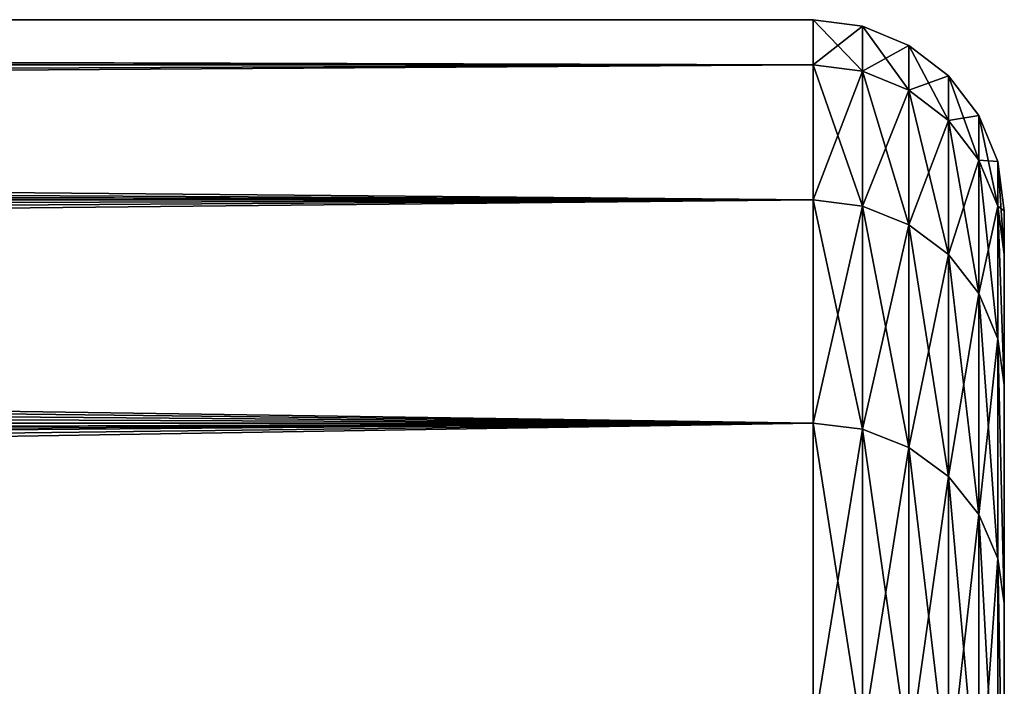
# Model space of a CAD drawing. Header units: metres. Extents: x -150 to 310, y -128 to 84.
# Tile 270 of 465: x 125.43 to 128, y 21.26 to 23. Entities that reach past the tile are written whole.
import ezdxf

# ---------------------------------------------------------------- set-up
doc = ezdxf.new("R2010")
doc.units = ezdxf.units.M
doc.layers.add('solid_26009703_SW0001_01', color=7, linetype='CONTINUOUS')

msp = doc.modelspace()

# ---------------------------------------------------------------- linework, layer by layer
at = {"layer": 'solid_26009703_SW0001_01'}
for points in [[(127.5, 23), (88.578697, 23), (88.51873, 22.96979, 1.17846)], [(127.5, 22.881994, 2.326871), (127.5, 23), (88.51873, 22.96979, 1.17846)], [(88.520638, 22.970449, -1.165521), (88.578697, 23), (127.5, 22.881994, -2.326871)], [(127.5, 22.881994, -2.326871), (88.578697, 23), (127.5, 23)], [(127.62941, 22.982964), (127.5, 23), (127.5, 22.881994, 2.326871)], [(127.62941, 22.865046, -2.325148), (127.5, 22.881994, -2.326871), (127.5, 23)], [(127.62941, 22.865046, -2.325148), (127.5, 23), (127.62941, 22.982964)], [(127.5, 22.881994, 2.326871), (88.51873, 22.96979, 1.17846), (88.328239, 22.879175, 2.354427)], [(88.332756, 22.881376, -2.33295), (88.520638, 22.970449, -1.165521), (127.5, 22.881994, -2.326871)], [(127.62941, 22.982964), (127.5, 22.881994, 2.326871), (127.62941, 22.865046, 2.325148)], [(127.62941, 22.982964), (127.62941, 22.865046, 2.325148), (127.750114, 22.932947, 0)], [(127.750114, 22.815287, -2.320088), (127.62941, 22.982964), (127.750114, 22.932947, 0)], [(127.62941, 22.865046, -2.325148), (127.62941, 22.982964), (127.750114, 22.815287, -2.320088)], [(127.62941, 22.865046, 2.325148), (127.750114, 22.815287, 2.320088), (127.750114, 22.932947, 0)], [(127.750114, 22.932947, 0), (127.750114, 22.815287, 2.320088), (127.853737, 22.853369, 0)], [(127.853737, 22.736115, -2.312037), (127.750114, 22.932947, 0), (127.853737, 22.853369, 0)], [(127.750114, 22.815287, -2.320088), (127.750114, 22.932947, 0), (127.853737, 22.736115, -2.312037)], [(127.5, 22.881994, 2.326871), (88.00943, 22.727688, 3.528767), (87.799767, 22.629715, 4.110473)], [(127.5, 22.529188, 4.629866), (127.5, 22.881994, 2.326871), (87.799767, 22.629715, 4.110473)], [(127.5, 22.881994, 2.326871), (88.328239, 22.879175, 2.354427), (88.00943, 22.727688, 3.528767)], [(88.017197, 22.731489, -3.504202), (88.332756, 22.881376, -2.33295), (127.5, 22.529188, -4.629866)], [(88.332756, 22.881376, -2.33295), (127.5, 22.881994, -2.326871), (127.5, 22.529188, -4.629866)], [(127.62941, 22.865046, 2.325148), (127.5, 22.881994, 2.326871), (127.5, 22.529188, 4.629866)], [(127.62941, 22.512501, -4.626436), (127.5, 22.529188, -4.629866), (127.5, 22.881994, -2.326871)], [(127.62941, 22.512501, -4.626436), (127.5, 22.881994, -2.326871), (127.62941, 22.865046, -2.325148)], [(127.62941, 22.865046, 2.325148), (127.5, 22.529188, 4.629866), (127.62941, 22.512501, 4.626436)], [(127.62941, 22.865046, 2.325148), (127.62941, 22.512501, 4.626436), (127.750114, 22.815287, 2.320088)], [(127.62941, 22.865046, -2.325148), (127.750114, 22.815287, -2.320088), (127.750114, 22.463509, -4.616368)], [(127.62941, 22.512501, -4.626436), (127.62941, 22.865046, -2.325148), (127.750114, 22.463509, -4.616368)], [(127.750114, 22.815287, 2.320088), (127.853737, 22.736115, 2.312037), (127.853737, 22.853369, 0)], [(127.853737, 22.853369, 0), (127.853737, 22.736115, 2.312037), (127.933212, 22.74966, 0)], [(127.933212, 22.632938, -2.301545), (127.853737, 22.853369, 0), (127.933212, 22.74966, 0)], [(127.853737, 22.736115, -2.312037), (127.853737, 22.853369, 0), (127.933212, 22.632938, -2.301545)], [(127.62941, 22.512501, 4.626436), (127.750114, 22.463509, 4.616368), (127.750114, 22.815287, 2.320088)], [(127.750114, 22.815287, 2.320088), (127.750114, 22.463509, 4.616368), (127.853737, 22.736115, 2.312037)], [(127.750114, 22.815287, -2.320088), (127.853737, 22.736115, -2.312037), (127.853737, 22.385559, -4.600349)], [(127.750114, 22.463509, -4.616368), (127.750114, 22.815287, -2.320088), (127.853737, 22.385559, -4.600349)], [(127.853737, 22.736115, 2.312037), (127.933212, 22.632938, 2.301545), (127.933212, 22.74966, 0)], [(127.933212, 22.74966, 0), (127.933212, 22.632938, 2.301545), (127.983101, 22.628904, 0)], [(127.983101, 22.512802, -2.289328), (127.933212, 22.74966, 0), (127.983101, 22.628904, 0)], [(127.933212, 22.632938, -2.301545), (127.933212, 22.74966, 0), (127.983101, 22.512802, -2.289328)], [(87.809448, 22.634258, -4.085382), (88.017197, 22.731489, -3.504202), (127.5, 22.529188, -4.629866)], [(127.750114, 22.463509, 4.616368), (127.853737, 22.385559, 4.600349), (127.853737, 22.736115, 2.312037)], [(127.853737, 22.736115, 2.312037), (127.853737, 22.385559, 4.600349), (127.933212, 22.632938, 2.301545)], [(127.853737, 22.736115, -2.312037), (127.933212, 22.632938, -2.301545), (127.933212, 22.283974, -4.579473)], [(127.853737, 22.385559, -4.600349), (127.853737, 22.736115, -2.312037), (127.933212, 22.283974, -4.579473)], [(87.566238, 22.523304, -4.658411), (87.809448, 22.634258, -4.085382), (127.5, 22.529188, -4.629866)], [(127.5, 22.529188, 4.629866), (87.799767, 22.629715, 4.110473), (87.554398, 22.517914, 4.684393)], [(127.853737, 22.385559, 4.600349), (127.933212, 22.283974, 4.579473), (127.933212, 22.632938, 2.301545)], [(127.933212, 22.632938, 2.301545), (127.983101, 22.512802, 2.289328), (127.983101, 22.628904, 0)], [(127.933212, 22.632938, 2.301545), (127.933212, 22.283974, 4.579473), (127.983101, 22.512802, 2.289328)], [(127.933212, 22.632938, -2.301545), (127.983101, 22.512802, -2.289328), (127.983101, 22.165689, -4.555165)], [(127.933212, 22.283974, -4.579473), (127.933212, 22.632938, -2.301545), (127.983101, 22.165689, -4.555165)], [(127.983101, 22.628904, 0), (128, 22.5), (128, 22.385984, -2.267558)], [(127.983101, 22.628904, 0), (127.983101, 22.512802, 2.289328), (128, 22.5)], [(127.983101, 22.512802, -2.289328), (127.983101, 22.628904, 0), (128, 22.385984, -2.267558)], [(127.5, 22.529188, 4.629866), (86.957954, 22.252028, 5.817844), (86.607681, 22.101068, 6.367322)], [(127.5, 21.945204, 6.885352), (127.5, 22.529188, 4.629866), (86.607681, 22.101068, 6.367322)], [(127.5, 22.529188, 4.629866), (87.273598, 22.391716, 5.254623), (86.957954, 22.252028, 5.817844)], [(127.5, 22.529188, 4.629866), (87.554398, 22.517914, 4.684393), (87.273598, 22.391716, 5.254623)], [(87.287872, 22.398071, -5.227468), (87.566238, 22.523304, -4.658411), (127.5, 21.945204, -6.885352)], [(87.566238, 22.523304, -4.658411), (127.5, 22.529188, -4.629866), (127.5, 21.945204, -6.885352)], [(127.62941, 22.512501, 4.626436), (127.5, 22.529188, 4.629866), (127.5, 21.945204, 6.885352)], [(127.62941, 21.928947, -6.880251), (127.5, 21.945204, -6.885352), (127.5, 22.529188, -4.629866)], [(127.62941, 21.928947, -6.880251), (127.5, 22.529188, -4.629866), (127.62941, 22.512501, -4.626436)], [(127.62941, 22.512501, 4.626436), (127.5, 21.945204, 6.885352), (127.62941, 21.928947, 6.880251)], [(127.62941, 22.512501, 4.626436), (127.62941, 21.928947, 6.880251), (127.750114, 22.463509, 4.616368)], [(127.62941, 22.512501, -4.626436), (127.750114, 22.463509, -4.616368), (127.750114, 21.881226, -6.865279)], [(127.62941, 21.928947, -6.880251), (127.62941, 22.512501, -4.626436), (127.750114, 21.881226, -6.865279)], [(127.933212, 22.283974, 4.579473), (127.983101, 22.165689, 4.555165), (127.983101, 22.512802, 2.289328)], [(127.983101, 22.512802, 2.289328), (128, 22.045317, 4.499848), (128, 22.385984, 2.267556)], [(127.983101, 22.512802, 2.289328), (127.983101, 22.165689, 4.555165), (128, 22.045317, 4.499848)], [(127.983101, 22.512802, 2.289328), (128, 22.385984, 2.267556), (128, 22.5)], [(127.983101, 22.512802, -2.289328), (128, 22.385984, -2.267558), (128, 22.045315, -4.49985)], [(127.983101, 22.165689, -4.555165), (127.983101, 22.512802, -2.289328), (128, 22.045315, -4.49985)], [(128, 21), (128, 22.5), (128, 22.385984, 2.267556)], [(128, 20.883329, -2.204462), (128, 22.385984, -2.267558), (128, 22.5)], [(128, 20.883329, -2.204462), (128, 22.5), (128, 21)], [(127.62941, 21.928947, 6.880251), (127.750114, 21.881226, 6.865279), (127.750114, 22.463509, 4.616368)], [(127.750114, 22.463509, 4.616368), (127.750114, 21.881226, 6.865279), (127.853737, 22.385559, 4.600349)], [(127.750114, 22.463509, -4.616368), (127.853737, 22.385559, -4.600349), (127.853737, 21.805296, -6.841455)], [(127.750114, 21.881226, -6.865279), (127.750114, 22.463509, -4.616368), (127.853737, 21.805296, -6.841455)], [(86.974892, 22.259399, -5.789571), (87.287872, 22.398071, -5.227468), (127.5, 21.945204, -6.885352)], [(127.750114, 21.881226, 6.865279), (127.853737, 21.805296, 6.841455), (127.853737, 22.385559, 4.600349)], [(127.853737, 22.385559, 4.600349), (127.853737, 21.805296, 6.841455), (127.933212, 22.283974, 4.579473)], [(127.853737, 22.385559, -4.600349), (127.933212, 22.283974, -4.579473), (127.933212, 21.706343, -6.810409)], [(127.853737, 21.805296, -6.841455), (127.853737, 22.385559, -4.600349), (127.933212, 21.706343, -6.810409)], [(128, 20.541378, 4.364604), (128, 22.385984, 2.267556), (128, 22.045317, 4.499848)], [(128, 20.883329, 2.204462), (128, 21), (128, 22.385984, 2.267556)], [(128, 20.541378, 4.364604), (128, 20.883329, 2.204462), (128, 22.385984, 2.267556)], [(128, 20.541378, -4.364604), (128, 22.045315, -4.49985), (128, 22.385984, -2.267558)], [(128, 20.883329, -2.204462), (128, 20.541378, -4.364604), (128, 22.385984, -2.267558)], [(127.853737, 21.805296, 6.841455), (127.933212, 21.706343, 6.810409), (127.933212, 22.283974, 4.579473)], [(127.933212, 22.283974, 4.579473), (127.933212, 21.706343, 6.810409), (127.983101, 22.165689, 4.555165)], [(127.933212, 22.283974, -4.579473), (127.983101, 22.165689, -4.555165), (127.983101, 21.591125, -6.774259)], [(127.933212, 21.706343, -6.810409), (127.933212, 22.283974, -4.579473), (127.983101, 21.591125, -6.774259)], [(86.627411, 22.109447, -6.338164), (86.974892, 22.259399, -5.789571), (127.5, 21.945204, -6.885352)], [(127.933212, 21.706343, 6.810409), (127.983101, 21.591125, 6.774259), (127.983101, 22.165689, 4.555165)], [(127.983101, 22.165689, 4.555165), (128, 21.474558, 6.710297), (128, 22.045317, 4.499848)], [(127.983101, 22.165689, 4.555165), (127.983101, 21.591125, 6.774259), (128, 21.474558, 6.710297)], [(127.983101, 22.165689, -4.555165), (128, 22.045315, -4.49985), (128, 21.474558, -6.7103)], [(127.983101, 21.591125, -6.774259), (127.983101, 22.165689, -4.555165), (128, 21.474558, -6.7103)], [(127.5, 21.945204, 6.885352), (86.607681, 22.101068, 6.367322), (86.222404, 21.941181, 6.89816)], [(86.24501, 21.950485, -6.868492), (86.627411, 22.109447, -6.338164), (127.5, 21.945204, -6.885352)], [(128, 19.971094, 6.490467), (128, 22.045317, 4.499848), (128, 21.474558, 6.710297)], [(128, 19.971094, 6.490467), (128, 20.541378, 4.364604), (128, 22.045317, 4.499848)], [(128, 19.971094, -6.490467), (128, 21.474558, -6.7103), (128, 22.045315, -4.49985)], [(128, 20.541378, -4.364604), (128, 19.971094, -6.490467), (128, 22.045315, -4.49985)], [(127.5, 21.945204, 6.885352), (84.85614, 21.412464, 8.396807), (84.345764, 21.23313, 8.840486)], [(127.5, 21.13603, 9.070185), (127.5, 21.945204, 6.885352), (84.345764, 21.23313, 8.840486)], [(127.5, 21.945204, 6.885352), (85.341537, 21.593143, 7.920616), (84.85614, 21.412464, 8.396807)], [(127.5, 21.945204, 6.885352), (85.577736, 21.684141, 7.667987), (85.341537, 21.593143, 7.920616)], [(127.5, 21.945204, 6.885352), (85.798927, 21.77096, 7.417902), (85.577736, 21.684141, 7.667987)], [(127.5, 21.945204, 6.885352), (86.222404, 21.941181, 6.89816), (85.798927, 21.77096, 7.417902)], [(85.824669, 21.781141, -7.387955), (86.24501, 21.950485, -6.868492), (127.5, 21.945204, -6.885352)], [(85.824669, 21.781141, -7.387955), (127.5, 21.945204, -6.885352), (127.5, 21.13603, -9.070185)], [(127.62941, 21.928947, 6.880251), (127.5, 21.945204, 6.885352), (127.5, 21.13603, 9.070185)], [(127.62941, 21.120373, -9.063466), (127.5, 21.13603, -9.070185), (127.5, 21.945204, -6.885352)], [(127.62941, 21.120373, -9.063466), (127.5, 21.945204, -6.885352), (127.62941, 21.928947, -6.880251)], [(127.62941, 21.928947, 6.880251), (127.5, 21.13603, 9.070185), (127.62941, 21.120373, 9.063466)], [(127.62941, 21.928947, 6.880251), (127.62941, 21.120373, 9.063466), (127.750114, 21.881226, 6.865279)], [(127.62941, 21.928947, -6.880251), (127.750114, 21.881226, -6.865279), (127.750114, 21.074411, -9.043742)], [(127.62941, 21.120373, -9.063466), (127.62941, 21.928947, -6.880251), (127.750114, 21.074411, -9.043742)], [(127.62941, 21.120373, 9.063466), (127.750114, 21.074411, 9.043742), (127.750114, 21.881226, 6.865279)], [(127.750114, 21.881226, 6.865279), (127.750114, 21.074411, 9.043742), (127.853737, 21.805296, 6.841455)], [(127.750114, 21.881226, -6.865279), (127.853737, 21.805296, -6.841455), (127.853737, 21.001282, -9.01236)], [(127.750114, 21.074411, -9.043742), (127.750114, 21.881226, -6.865279), (127.853737, 21.001282, -9.01236)], [(127.750114, 21.074411, 9.043742), (127.853737, 21.001282, 9.01236), (127.853737, 21.805296, 6.841455)], [(127.853737, 21.805296, 6.841455), (127.853737, 21.001282, 9.01236), (127.933212, 21.706343, 6.810409)], [(127.853737, 21.805296, -6.841455), (127.933212, 21.706343, -6.810409), (127.933212, 20.905977, -8.971461)], [(127.853737, 21.001282, -9.01236), (127.853737, 21.805296, -6.841455), (127.933212, 20.905977, -8.971461)], [(85.578102, 21.684212, -7.667787), (85.824669, 21.781141, -7.387955), (127.5, 21.13603, -9.070185)], [(85.370491, 21.604103, -7.890675), (85.578102, 21.684212, -7.667787), (127.5, 21.13603, -9.070185)], [(127.853737, 21.001282, 9.01236), (127.933212, 20.905977, 8.971461), (127.933212, 21.706343, 6.810409)], [(127.933212, 21.706343, 6.810409), (127.933212, 20.905977, 8.971461), (127.983101, 21.591125, 6.774259)], [(127.933212, 21.706343, -6.810409), (127.983101, 21.591125, -6.774259), (127.983101, 20.795008, -8.923841)], [(127.933212, 20.905977, -8.971461), (127.933212, 21.706343, -6.810409), (127.983101, 20.795008, -8.923841)], [(84.888115, 21.424021, -8.367279), (85.370491, 21.604103, -7.890675), (127.5, 21.13603, -9.070185)], [(127.933212, 20.905977, 8.971461), (127.983101, 20.795008, 8.923841), (127.983101, 21.591125, 6.774259)], [(127.983101, 21.591125, 6.774259), (128, 20.685806, 8.851364), (128, 21.474558, 6.710297)], [(127.983101, 21.591125, 6.774259), (127.983101, 20.795008, 8.923841), (128, 20.685806, 8.851364)], [(127.983101, 21.591125, -6.774259), (128, 21.474558, -6.7103), (128, 20.685806, -8.851367)], [(127.983101, 20.795008, -8.923841), (127.983101, 21.591125, -6.774259), (128, 20.685806, -8.851367)], [(128, 19.185148, 8.539556), (128, 21.474558, 6.710297), (128, 20.685806, 8.851364)], [(128, 19.185148, 8.539556), (128, 19.971094, 6.490467), (128, 21.474558, 6.710297)], [(128, 19.185148, -8.539556), (128, 20.685806, -8.851367), (128, 21.474558, -6.7103)], [(128, 19.971094, -6.490467), (128, 19.185148, -8.539556), (128, 21.474558, -6.7103)], [(84.380371, 21.245016, -8.811884), (84.888115, 21.424021, -8.367279), (127.5, 21.13603, -9.070185)]]:
    msp.add_3dface(points, dxfattribs=at)

doc.saveas('drawing.dxf')
